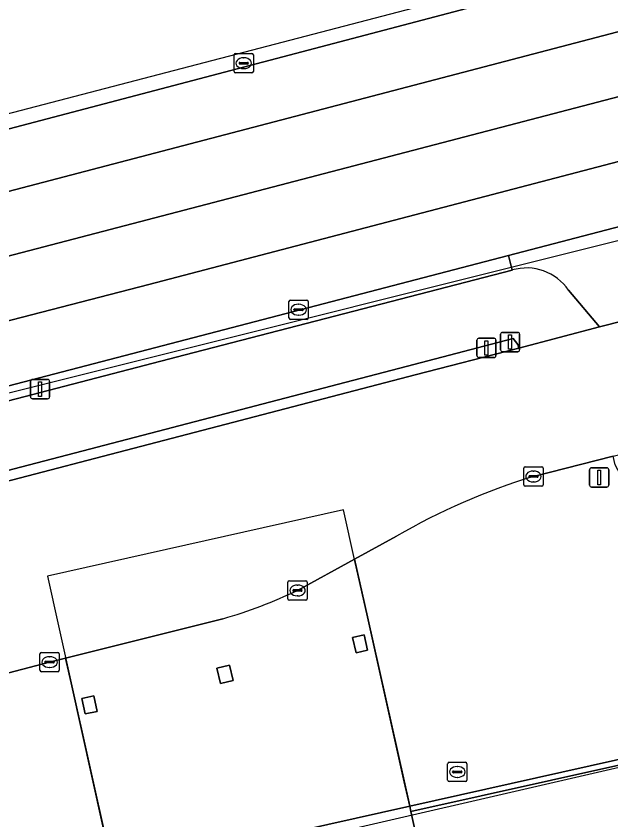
# Model space of a CAD drawing. Extents: x 160806 to 161707, y 383696 to 384148.
# Drawn here: x 161434.34 to 161465.19, y 383930.37 to 383972.01 of the extents above; entities that cross this region are included whole.
import ezdxf

# ---------------------------------------------------------------- set-up
doc = ezdxf.new("R2010")
doc.units = 0
for name, color, linetype in [('IMGEO_Berm_gesloten', 7, 'Continuous'), ('IMGEO_Berm_groen', 7, 'Continuous'), ('IMGEO_Berm_open', 7, 'Continuous'), ('IMGEO_Fietspad_gesloten', 7, 'Continuous'), ('IMGEO_Hek', 7, 'Continuous'), ('IMGEO_Kolk', 7, 'Continuous'), ('IMGEO_Lichtmast', 7, 'Continuous'), ('IMGEO_Muur', 7, 'Continuous'), ('IMGEO_OVBaan_gesloten', 7, 'Continuous'), ('IMGEO_Pand', 7, 'Continuous'), ('IMGEO_Pand_overbouw', 7, 'Continuous'), ('IMGEO_Rijbaan_lokaal_gesloten', 7, 'Continuous'), ('IMGEO_Rijbaan_lokaal_open', 7, 'Continuous'), ('IMGEO_Verkeerseiland_groen', 7, 'Continuous'), ('IMGEO_Verkeersregelinstallatiepaal', 7, 'Continuous'), ('IMGEO_Voetgangersgebied_open', 7, 'Continuous')]:
    doc.layers.add(name, color=color, linetype=linetype)

msp = doc.modelspace()

# ---------------------------------------------------------------- linework, layer by layer
at = {"layer": 'IMGEO_Berm_gesloten'}
msp.add_lwpolyline([(161443.106, 383954.458), (161460.073, 383958.856), (161459.886, 383959.608), (161414.41, 383947.768), (161396.362, 383943.213), (161388.526, 383941.542), (161388.655, 383940.941), (161388.787, 383940.33)], close=True, dxfattribs=at)
at = {"layer": 'IMGEO_Berm_groen'}
msp.add_lwpolyline([(161398.3, 383956.799), (161467.956, 383975.12), (161465.654, 383985.847)], dxfattribs=at)
at = {"layer": 'IMGEO_Berm_open'}
for points in [[(161455.045, 383953.417), (161460.409, 383954.814), (161460.354, 383955.003), (161460.112, 383955.315), (161454.978, 383953.961), (161380.657, 383934.593), (161380.04, 383931.717)], [(161383.227, 383934.705), (161455.045, 383953.417)]]:
    msp.add_lwpolyline(points, dxfattribs=at)
at = {"layer": 'IMGEO_Fietspad_gesloten'}
for points in [[(161460.073, 383958.856), (161443.106, 383954.458), (161388.787, 383940.33), (161379.818, 383937.965)], [(161454.978, 383953.961), (161460.112, 383955.315), (161460.354, 383955.003), (161460.409, 383954.814), (161464.599, 383955.914), (161462.988, 383957.807)], [(161368.275, 383935.463), (161369.116, 383931.813), (161380.657, 383934.593), (161454.978, 383953.961)]]:
    msp.add_lwpolyline(points, dxfattribs=at)
msp.add_arc((161460.811, 383956.333), 2.629, 34.1088, 106.3074, dxfattribs=at)
at = {"layer": 'IMGEO_Hek'}
for points in [[(161344.62, 383940.54), (161349.454, 383941.928), (161357.14, 383944.335), (161381.853, 383952.718), (161403.065, 383958.917), (161466.093, 383975.363)], [(161380.617, 383939.156), (161466.094, 383960.521)]]:
    msp.add_lwpolyline(points, dxfattribs=at)
at = {"layer": 'IMGEO_Kolk'}
for p, q in [((161445.648, 383969.144), (161445.648, 383969.996)), ((161445.723, 383970.07), (161446.575, 383970.07)), ((161446.649, 383969.996), (161446.649, 383969.144)), ((161445.907, 383969.564), (161445.907, 383969.576)), ((161445.95, 383969.613), (161446.348, 383969.613)), ((161446.136, 383969.85), (161446.161, 383969.85)), ((161446.391, 383969.576), (161446.391, 383969.564)), ((161446.345, 383969.527), (161445.947, 383969.527)), ((161446.159, 383969.29), (161446.134, 383969.29)), ((161446.575, 383969.07), (161445.723, 383969.07)), ((161448.495, 383956.374), (161448.495, 383957.226)), ((161448.57, 383957.3), (161449.422, 383957.3)), ((161449.496, 383957.226), (161449.496, 383956.374)), ((161448.754, 383956.794), (161448.754, 383956.806)), ((161449.192, 383956.757), (161448.794, 383956.757)), ((161448.797, 383956.843), (161449.195, 383956.843)), ((161448.983, 383957.08), (161449.008, 383957.08)), ((161449.238, 383956.806), (161449.238, 383956.794)), ((161449.422, 383956.3), (161448.57, 383956.3)), ((161449.006, 383956.52), (161448.981, 383956.52)), ((161460.672, 383947.733), (161460.672, 383948.585)), ((161460.747, 383948.659), (161461.599, 383948.659)), ((161461.16, 383948.439), (161461.185, 383948.439)), ((161461.673, 383948.585), (161461.673, 383947.733)), ((161460.931, 383948.153), (161460.931, 383948.165)), ((161461.369, 383948.116), (161460.971, 383948.116)), ((161460.974, 383948.202), (161461.372, 383948.202)), ((161461.415, 383948.165), (161461.415, 383948.153)), ((161461.599, 383947.659), (161460.747, 383947.659)), ((161461.183, 383947.879), (161461.158, 383947.879)), ((161448.439, 383941.829), (161448.439, 383942.681)), ((161448.514, 383942.755), (161449.366, 383942.755)), ((161448.927, 383942.535), (161448.952, 383942.535)), ((161449.44, 383942.681), (161449.44, 383941.829)), ((161448.698, 383942.249), (161448.698, 383942.261)), ((161449.136, 383942.212), (161448.738, 383942.212)), ((161448.741, 383942.298), (161449.139, 383942.298)), ((161449.182, 383942.261), (161449.182, 383942.249)), ((161449.366, 383941.755), (161448.514, 383941.755)), ((161448.95, 383941.975), (161448.925, 383941.975)), ((161435.583, 383938.117), (161435.583, 383938.969)), ((161435.658, 383939.043), (161436.51, 383939.043)), ((161436.071, 383938.823), (161436.096, 383938.823)), ((161436.584, 383938.969), (161436.584, 383938.117)), ((161435.842, 383938.537), (161435.842, 383938.549)), ((161436.28, 383938.5), (161435.882, 383938.5)), ((161435.885, 383938.586), (161436.283, 383938.586)), ((161436.326, 383938.549), (161436.326, 383938.537)), ((161436.51, 383938.043), (161435.658, 383938.043)), ((161436.094, 383938.263), (161436.069, 383938.263)), ((161456.799, 383933.353), (161457.651, 383933.353)), ((161456.724, 383932.427), (161456.724, 383933.279)), ((161457.212, 383933.133), (161457.237, 383933.133)), ((161457.725, 383933.279), (161457.725, 383932.427)), ((161456.983, 383932.847), (161456.983, 383932.859)), ((161457.421, 383932.81), (161457.023, 383932.81)), ((161457.026, 383932.896), (161457.424, 383932.896)), ((161457.235, 383932.573), (161457.21, 383932.573)), ((161457.467, 383932.859), (161457.467, 383932.847)), ((161457.651, 383932.353), (161456.799, 383932.353))]:
    msp.add_line(p, q, dxfattribs=at)
for points in [[(161445.648, 383969.144), (161445.648, 383969.996)], [(161445.723, 383970.07), (161446.575, 383970.07)], [(161446.649, 383969.996), (161446.649, 383969.144)], [(161446.575, 383969.07), (161445.723, 383969.07)], [(161448.495, 383956.374), (161448.495, 383957.226)], [(161448.57, 383957.3), (161449.422, 383957.3)], [(161449.496, 383957.226), (161449.496, 383956.374)], [(161449.422, 383956.3), (161448.57, 383956.3)], [(161460.672, 383947.733), (161460.672, 383948.585)], [(161460.747, 383948.659), (161461.599, 383948.659)], [(161461.673, 383948.585), (161461.673, 383947.733)], [(161461.599, 383947.659), (161460.747, 383947.659)], [(161448.439, 383941.829), (161448.439, 383942.681)], [(161448.514, 383942.755), (161449.366, 383942.755)], [(161449.44, 383942.681), (161449.44, 383941.829)], [(161449.366, 383941.755), (161448.514, 383941.755)], [(161435.583, 383938.117), (161435.583, 383938.969)], [(161435.658, 383939.043), (161436.51, 383939.043)], [(161436.584, 383938.969), (161436.584, 383938.117)], [(161436.51, 383938.043), (161435.658, 383938.043)], [(161456.799, 383933.353), (161457.651, 383933.353)], [(161456.724, 383932.427), (161456.724, 383933.279)], [(161457.725, 383933.279), (161457.725, 383932.427)], [(161457.651, 383932.353), (161456.799, 383932.353)]]:
    msp.add_lwpolyline(points, dxfattribs=at)
for centre, radius, start, end in [((161445.725, 383969.994), 0.0765, 91.552, 178.448), ((161445.725, 383969.994), 0.0765, 91.552, 178.448), ((161446.573, 383969.994), 0.0765, 1.552, 88.448), ((161446.573, 383969.994), 0.0765, 1.552, 88.448), ((161445.947, 383969.573), 0.0403, 85.8775, 175.7526), ((161446.352, 383969.575), 0.0386, 1.7309, 96.639), ((161445.944, 383969.563), 0.0366, 178.938, 274.7102), ((161446.348, 383969.57), 0.043, 264.8664, 352.4533), ((161445.725, 383969.146), 0.0765, 181.552, 268.448), ((161445.725, 383969.146), 0.0765, 181.552, 268.448), ((161446.573, 383969.146), 0.0765, 271.552, 358.448), ((161446.573, 383969.146), 0.0765, 271.552, 358.448), ((161448.572, 383957.224), 0.0765, 91.552, 178.448), ((161448.572, 383957.224), 0.0765, 91.552, 178.448), ((161449.42, 383957.224), 0.0765, 1.552, 88.448), ((161449.42, 383957.224), 0.0765, 1.552, 88.448), ((161448.794, 383956.803), 0.0403, 85.8775, 175.7526), ((161448.791, 383956.793), 0.0366, 178.938, 274.7102), ((161449.195, 383956.8), 0.043, 264.8664, 352.4533), ((161449.199, 383956.805), 0.0386, 1.7309, 96.639), ((161448.572, 383956.376), 0.0765, 181.552, 268.448), ((161448.572, 383956.376), 0.0765, 181.552, 268.448), ((161449.42, 383956.376), 0.0765, 271.552, 358.448), ((161449.42, 383956.376), 0.0765, 271.552, 358.448), ((161460.749, 383948.583), 0.0765, 91.552, 178.448), ((161460.749, 383948.583), 0.0765, 91.552, 178.448), ((161461.597, 383948.583), 0.0765, 1.552, 88.448), ((161461.597, 383948.583), 0.0765, 1.552, 88.448), ((161460.971, 383948.162), 0.0403, 85.8775, 175.7526), ((161460.968, 383948.152), 0.0366, 178.938, 274.7102), ((161461.372, 383948.159), 0.043, 264.8664, 352.4533), ((161461.376, 383948.164), 0.0386, 1.7309, 96.639), ((161460.749, 383947.735), 0.0765, 181.552, 268.448), ((161460.749, 383947.735), 0.0765, 181.552, 268.448), ((161461.597, 383947.735), 0.0765, 271.552, 358.448), ((161461.597, 383947.735), 0.0765, 271.552, 358.448), ((161448.516, 383942.679), 0.0765, 91.552, 178.448), ((161448.516, 383942.679), 0.0765, 91.552, 178.448), ((161449.364, 383942.679), 0.0765, 1.552, 88.448), ((161449.364, 383942.679), 0.0765, 1.552, 88.448), ((161448.738, 383942.258), 0.0403, 85.8775, 175.7526), ((161448.735, 383942.248), 0.0366, 178.938, 274.7102), ((161449.139, 383942.255), 0.043, 264.8664, 352.4533), ((161449.143, 383942.26), 0.0386, 1.7309, 96.639), ((161448.516, 383941.831), 0.0765, 181.552, 268.448), ((161448.516, 383941.831), 0.0765, 181.552, 268.448), ((161449.364, 383941.831), 0.0765, 271.552, 358.448), ((161449.364, 383941.831), 0.0765, 271.552, 358.448), ((161435.66, 383938.967), 0.0765, 91.552, 178.448), ((161435.66, 383938.967), 0.0765, 91.552, 178.448), ((161436.508, 383938.967), 0.0765, 1.552, 88.448), ((161436.508, 383938.967), 0.0765, 1.552, 88.448), ((161435.882, 383938.546), 0.0403, 85.8775, 175.7526), ((161435.879, 383938.536), 0.0366, 178.938, 274.7102), ((161436.283, 383938.543), 0.043, 264.8664, 352.4533), ((161436.287, 383938.548), 0.0386, 1.7309, 96.639), ((161435.66, 383938.119), 0.0765, 181.552, 268.448), ((161435.66, 383938.119), 0.0765, 181.552, 268.448), ((161436.508, 383938.119), 0.0765, 271.552, 358.448), ((161436.508, 383938.119), 0.0765, 271.552, 358.448), ((161456.801, 383933.277), 0.0765, 91.552, 178.448), ((161456.801, 383933.277), 0.0765, 91.552, 178.448), ((161457.649, 383933.277), 0.0765, 1.552, 88.448), ((161457.649, 383933.277), 0.0765, 1.552, 88.448), ((161457.023, 383932.856), 0.0403, 85.8775, 175.7526), ((161457.02, 383932.846), 0.0366, 178.938, 274.7102), ((161457.424, 383932.853), 0.043, 264.8664, 352.4533), ((161457.428, 383932.858), 0.0386, 1.7309, 96.639), ((161456.801, 383932.429), 0.0765, 181.552, 268.448), ((161456.801, 383932.429), 0.0765, 181.552, 268.448), ((161457.649, 383932.429), 0.0765, 271.552, 358.448), ((161457.649, 383932.429), 0.0765, 271.552, 358.448)]:
    msp.add_arc(centre, radius, start, end, dxfattribs=at)
for centre, major_axis, ratio, start_param, end_param in [((161446.135, 383969.57), (-0.387, 0.002), 0.722429, 4.712389, 7.853982), ((161446.16, 383969.57), (-0.39, 0.002), 0.717154, 1.570796, 4.712389), ((161448.982, 383956.8), (-0.387, 0.002), 0.722429, 4.712389, 7.853982), ((161449.007, 383956.8), (-0.39, 0.002), 0.717154, 1.570796, 4.712389), ((161461.159, 383948.159), (-0.387, 0.002), 0.722429, 4.712389, 7.853982), ((161461.184, 383948.159), (-0.39, 0.002), 0.717154, 1.570796, 4.712389), ((161448.926, 383942.255), (-0.387, 0.002), 0.722429, 4.712389, 7.853982), ((161448.951, 383942.255), (-0.39, 0.002), 0.717154, 1.570796, 4.712389), ((161436.07, 383938.543), (-0.387, 0.002), 0.722429, 4.712389, 7.853982), ((161436.095, 383938.543), (-0.39, 0.002), 0.717154, 1.570796, 4.712389), ((161457.211, 383932.853), (-0.387, 0.002), 0.722429, 4.712389, 7.853982), ((161457.236, 383932.853), (-0.39, 0.002), 0.717154, 1.570796, 4.712389)]:
    msp.add_ellipse(centre, major_axis=major_axis, ratio=ratio, start_param=start_param, end_param=end_param, dxfattribs=at)
at = {"layer": 'IMGEO_Lichtmast'}
for p, q in [((161435.092, 383952.283), (161435.092, 383953.083)), ((161435.092, 383953.083), (161435.092, 383952.283)), ((161435.192, 383953.183), (161435.982, 383953.183)), ((161435.982, 383953.183), (161435.192, 383953.183)), ((161436.082, 383953.083), (161436.082, 383952.283)), ((161436.082, 383952.283), (161436.082, 383953.083)), ((161435.982, 383952.183), (161435.192, 383952.183)), ((161435.192, 383952.183), (161435.982, 383952.183))]:
    msp.add_line(p, q, dxfattribs=at)
msp.add_lwpolyline([(161435.512, 383953.058), (161435.662, 383953.058), (161435.662, 383952.308), (161435.512, 383952.308), (161435.512, 383953.058)], dxfattribs=at)
for centre, start, end in [((161435.192, 383953.083), 90, 180), ((161435.192, 383953.083), 90, 180), ((161435.982, 383953.083), 0, 90), ((161435.982, 383953.083), 360, 90), ((161435.192, 383952.283), 180, 270), ((161435.192, 383952.283), 180, 270), ((161435.982, 383952.283), 270, 0), ((161435.982, 383952.283), 270, 0)]:
    msp.add_arc(centre, 0.1, start, end, dxfattribs=at)
at = {"layer": 'IMGEO_Muur'}
msp.add_lwpolyline([(161454.756, 383931.084), (161454.819, 383930.799), (161476.856, 383935.709), (161477.167, 383934.318), (161484.378, 383936.019), (161484.102, 383937.319), (161502.28, 383941.387), (161506.222, 383942.268), (161508.183, 383933.535), (161508.439, 383933.738), (161506.454, 383942.63)], close=True, dxfattribs=at)
at = {"layer": 'IMGEO_OVBaan_gesloten'}
for points in [[(161461.173, 383948.159), (161465.307, 383949.209), (161468.88, 383950.123), (161475.497, 383951.858), (161477.888, 383952.485), (161480.443, 383953.13), (161490.782, 383955.856), (161498.607, 383960.307), (161519.443, 383971.749)], [(161475.856, 383958.807), (161474.859, 383958.547), (161471.077, 383957.559), (161464.599, 383955.914), (161460.409, 383954.814), (161455.045, 383953.417), (161383.227, 383934.705), (161387.703, 383931.002)], [(161448.94, 383942.255), (161451.898, 383943.873), (161454.078, 383945.065)], [(161436.084, 383938.543), (161436.914, 383938.751), (161445.071, 383940.79)], [(161389.01, 383930.33), (161396.1, 383928.014), (161398.301, 383928.598), (161401.899, 383929.545), (161406.303, 383930.704), (161406.292, 383930.768), (161411.273, 383932.069), (161417.389, 383933.655), (161422.223, 383934.908), (161436.084, 383938.543)]]:
    msp.add_lwpolyline(points, dxfattribs=at)
for centre, radius, start, end in [((161470.806, 383916.388), 33.199, 106.8668, 120.2555), ((161437.851, 383965.7), 25.935, 286.1645, 295.3139)]:
    msp.add_arc(centre, radius, start, end, dxfattribs=at)
at = {"layer": 'IMGEO_Pand'}
for points in [[(161452.572, 383939.154), (161452.39, 383939.955), (161451.789, 383939.819), (161451.971, 383939.017)], [(161445.608, 383937.587), (161445.413, 383938.389), (161444.748, 383938.227), (161444.942, 383937.426)], [(161438.556, 383935.99), (161438.384, 383936.793), (161437.757, 383936.658), (161437.93, 383935.856)], [(161454.121, 383906.21), (161459.978, 383907.51), (161454.819, 383930.799), (161454.756, 383931.084), (161439.383, 383927.651), (161443.236, 383910.469), (161448.9, 383885.137), (161457.261, 383891.97)]]:
    msp.add_lwpolyline(points, close=True, dxfattribs=at)
at = {"layer": 'IMGEO_Pand_overbouw'}
for points in [[(161576.544, 383863.524), (161556.299, 383953.974), (161403.923, 383918.874), (161417.58, 383859.039), (161456.542, 383836.683)], [(161439.383, 383927.651), (161454.756, 383931.084), (161454.475, 383932.341), (161452.563, 383940.896), (161451.9, 383943.862), (161451.327, 383946.429), (161435.971, 383942.989), (161436.543, 383940.418), (161437.201, 383937.461), (161439.099, 383928.931)]]:
    msp.add_lwpolyline(points, close=True, dxfattribs=at)
at = {"layer": 'IMGEO_Rijbaan_lokaal_gesloten'}
for points in [[(161468.609, 383971.985), (161467.956, 383975.12), (161398.3, 383956.799), (161385.668, 383953.11), (161379.77, 383951.159), (161370.268, 383947.914), (161354.663, 383942.763)], [(161348.21, 383940.795), (161398.744, 383953.715), (161467.324, 383971.653), (161468.609, 383971.985)], [(161469.933, 383965.622), (161469.273, 383968.793), (161467.938, 383968.456), (161425.052, 383957.256), (161400.222, 383950.891), (161386.195, 383947.77), (161359.931, 383942.881), (161344.838, 383939.821)], [(161338.43, 383938.073), (161283.395, 383923.636), (161283.186, 383923.58), (161275.982, 383921.634), (161276.851, 383918.472), (161283.302, 383920.155), (161339.879, 383934.985), (161345.531, 383936.441), (161347.728, 383936.995), (161359.888, 383939.56), (161381.365, 383943.519), (161390.277, 383945.313), (161397.831, 383946.998), (161407.322, 383949.343), (161441.236, 383958.109), (161469.933, 383965.622)], [(161459.886, 383959.608), (161468.81, 383961.932), (161470.146, 383962.309), (161470.599, 383962.424), (161469.933, 383965.622), (161441.236, 383958.109), (161407.322, 383949.343), (161397.831, 383946.998), (161390.277, 383945.313), (161381.365, 383943.519), (161359.888, 383939.56), (161347.728, 383936.995), (161345.531, 383936.441), (161339.879, 383934.985), (161283.302, 383920.155), (161276.851, 383918.472), (161277.702, 383915.373), (161346.774, 383933.426), (161348.003, 383933.747)], [(161357.066, 383935.766), (161382.155, 383940.253), (161388.278, 383941.489), (161388.526, 383941.542), (161396.362, 383943.213), (161414.41, 383947.768), (161459.886, 383959.608)], [(161454.078, 383945.065), (161451.898, 383943.873), (161452.563, 383940.896), (161454.756, 383931.084), (161506.454, 383942.63), (161526.128, 383947.032), (161551.704, 383952.753), (161555.972, 383953.708), (161556.299, 383953.974), (161562.871, 383924.395), (161563.33, 383924.497), (161577.028, 383863.632), (161576.544, 383863.524), (161578.534, 383854.609), (161578.911, 383853.047), (161586.966, 383854.859), (161586.942, 383854.966), (161586.702, 383856.038), (161585.178, 383862.774), (161563.858, 383956.995)], [(161466.002, 383947.663), (161465.416, 383948.763), (161465.307, 383949.209), (161461.173, 383948.159)]]:
    msp.add_lwpolyline(points, dxfattribs=at)
msp.add_lwpolyline([(161469.273, 383968.793), (161468.609, 383971.985), (161467.324, 383971.653), (161398.744, 383953.715), (161348.21, 383940.795), (161344.838, 383939.821), (161359.931, 383942.881), (161386.195, 383947.77), (161400.222, 383950.891), (161425.052, 383957.256), (161467.938, 383968.456)], close=True, dxfattribs=at)
msp.add_arc((161470.806, 383916.388), 33.199, 106.8668, 120.2555, dxfattribs=at)
at = {"layer": 'IMGEO_Rijbaan_lokaal_open'}
for points in [[(161452.563, 383940.896), (161451.898, 383943.873), (161448.94, 383942.255)], [(161445.071, 383940.79), (161436.914, 383938.751), (161437.201, 383937.461), (161439.383, 383927.651), (161454.756, 383931.084), (161452.563, 383940.896)]]:
    msp.add_lwpolyline(points, dxfattribs=at)
for points in [[(161451.789, 383939.819), (161452.39, 383939.955), (161452.572, 383939.154), (161451.971, 383939.017)], [(161425.161, 383927.855), (161432.12, 383929.454), (161432.923, 383926.208), (161433.038, 383926.234), (161439.383, 383927.651), (161437.201, 383937.461), (161436.914, 383938.751), (161436.084, 383938.543), (161422.223, 383934.908), (161417.389, 383933.655), (161417.522, 383933.062), (161419.786, 383922.985), (161419.888, 383923.011), (161425.968, 383924.573)], [(161444.942, 383937.426), (161444.748, 383938.227), (161445.413, 383938.389), (161445.608, 383937.587)], [(161438.556, 383935.99), (161437.93, 383935.856), (161437.757, 383936.658), (161438.384, 383936.793)]]:
    msp.add_lwpolyline(points, close=True, dxfattribs=at)
msp.add_arc((161437.851, 383965.7), 25.935, 286.1645, 295.3139, dxfattribs=at)
at = {"layer": 'IMGEO_Verkeerseiland_groen'}
for points in [[(161470.146, 383962.309), (161468.81, 383961.932), (161459.886, 383959.608), (161460.073, 383958.856)], [(161462.988, 383957.807), (161464.599, 383955.914), (161471.077, 383957.559)]]:
    msp.add_lwpolyline(points, dxfattribs=at)
msp.add_arc((161460.811, 383956.333), 2.629, 34.1088, 106.3074, dxfattribs=at)
at = {"layer": 'IMGEO_Verkeersregelinstallatiepaal'}
for p, q in [((161459.466, 383954.725), (161459.466, 383955.525)), ((161459.466, 383955.525), (161459.466, 383954.725)), ((161459.566, 383955.625), (161460.356, 383955.625)), ((161460.356, 383955.625), (161459.566, 383955.625)), ((161460.456, 383955.525), (161460.456, 383954.725)), ((161460.456, 383954.725), (161460.456, 383955.525)), ((161458.239, 383954.42), (161458.239, 383955.22)), ((161458.239, 383955.22), (161458.239, 383954.42)), ((161458.339, 383955.32), (161459.129, 383955.32)), ((161459.129, 383955.32), (161458.339, 383955.32)), ((161459.229, 383955.22), (161459.229, 383954.42)), ((161459.229, 383954.42), (161459.229, 383955.22)), ((161460.356, 383954.625), (161459.566, 383954.625)), ((161459.566, 383954.625), (161460.356, 383954.625)), ((161459.129, 383954.32), (161458.339, 383954.32)), ((161458.339, 383954.32), (161459.129, 383954.32)), ((161464.084, 383947.709), (161464.084, 383948.509)), ((161464.084, 383948.509), (161464.084, 383947.709)), ((161464.184, 383948.609), (161464.974, 383948.609)), ((161464.974, 383948.609), (161464.184, 383948.609)), ((161465.074, 383948.509), (161465.074, 383947.709)), ((161465.074, 383947.709), (161465.074, 383948.509)), ((161464.974, 383947.609), (161464.184, 383947.609)), ((161464.184, 383947.609), (161464.974, 383947.609))]:
    msp.add_line(p, q, dxfattribs=at)
for points in [[(161459.886, 383955.5), (161460.036, 383955.5), (161460.036, 383954.75), (161459.886, 383954.75), (161459.886, 383955.5)], [(161458.659, 383955.195), (161458.809, 383955.195), (161458.809, 383954.445), (161458.659, 383954.445), (161458.659, 383955.195)], [(161464.504, 383948.484), (161464.654, 383948.484), (161464.654, 383947.734), (161464.504, 383947.734), (161464.504, 383948.484)]]:
    msp.add_lwpolyline(points, dxfattribs=at)
for centre, start, end in [((161459.566, 383955.525), 90, 180), ((161459.566, 383955.525), 90, 180), ((161460.356, 383955.525), 0, 90), ((161460.356, 383955.525), 360, 90), ((161458.339, 383955.22), 90, 180), ((161458.339, 383955.22), 90, 180), ((161459.129, 383955.22), 0, 90), ((161459.129, 383955.22), 360, 90), ((161459.566, 383954.725), 180, 270), ((161459.566, 383954.725), 180, 270), ((161460.356, 383954.725), 270, 0), ((161460.356, 383954.725), 270, 0), ((161458.339, 383954.42), 180, 270), ((161458.339, 383954.42), 180, 270), ((161459.129, 383954.42), 270, 0), ((161459.129, 383954.42), 270, 0), ((161464.184, 383948.509), 90, 180), ((161464.184, 383948.509), 90, 180), ((161464.974, 383948.509), 0, 90), ((161464.974, 383948.509), 360, 90), ((161464.184, 383947.709), 180, 270), ((161464.184, 383947.709), 180, 270), ((161464.974, 383947.709), 270, 0), ((161464.974, 383947.709), 270, 0)]:
    msp.add_arc(centre, 0.1, start, end, dxfattribs=at)
at = {"layer": 'IMGEO_Voetgangersgebied_open'}
msp.add_lwpolyline([(161502.28, 383941.387), (161484.102, 383937.319), (161484.378, 383936.019), (161477.167, 383934.318), (161476.856, 383935.709), (161454.819, 383930.799), (161459.978, 383907.51), (161460.12, 383906.88), (161462.516, 383896.238), (161457.261, 383891.97), (161448.9, 383885.137), (161443.236, 383910.469), (161439.383, 383927.651), (161433.038, 383926.234), (161433.18, 383925.675), (161424.076, 383923.368), (161420.469, 383920.416), (161420.775, 383919.046), (161424.946, 383922.401), (161429.992, 383900.129), (161430.119, 383899.986), (161430.247, 383899.844)], dxfattribs=at)

doc.saveas('drawing.dxf')
